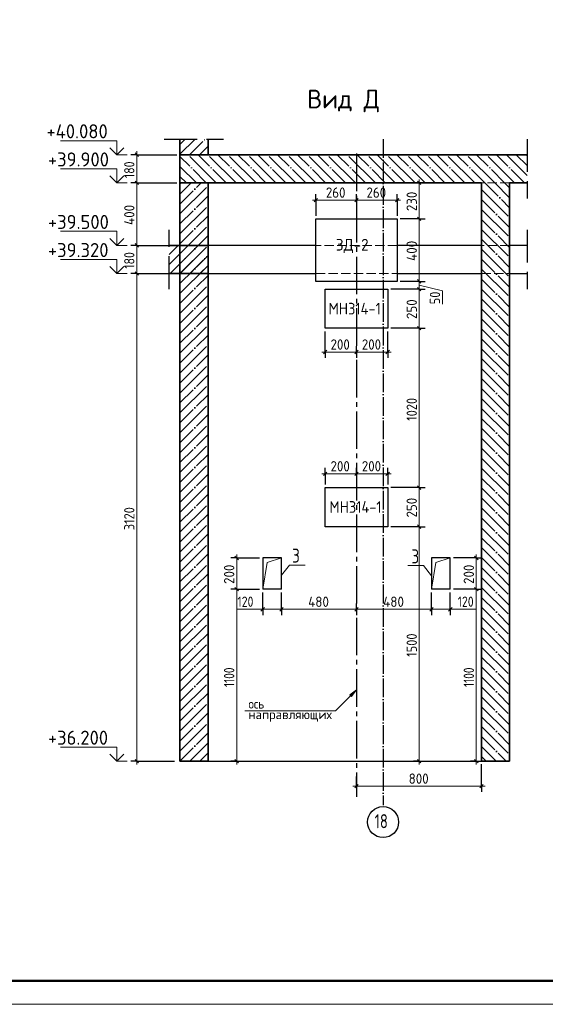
# Model space of a CAD drawing. Header units: millimetres. Extents: x -49773 to 2322955, y -3321 to 58485.
# Tile 376 of 580: x 1417025 to 1428236, y -2714 to 18286. Entities that reach past the tile are written whole.
import ezdxf

# ---------------------------------------------------------------- set-up
doc = ezdxf.new("R2010")
doc.units = ezdxf.units.MM
for name, pattern in [('______11', [500, 400, -50, 0, -50]), ('______2', [270, 200, -70]), ('______4', [900, 700, -200]), ('______5', [1100, 800, -100, 100, -100])]:
    doc.linetypes.add(name, pattern=pattern)
for name, color, linetype, lineweight in [('Standard', 7, 'Continuous', 25), ('Высотная отметки_ общее', 7, 'Continuous', 13), ('Перекрытие (1)', 7, 'Continuous', 35), ('Перекрытие_ общее', 7, 'Continuous', 35), ('Размерная линия_ общее', 7, 'Continuous', 13), ('Стена_ общее', 7, 'Continuous', 35), ('Стена_ Сборный элемент', 7, 'Continuous', 35), ('Текст_ общее', 7, 'Continuous', 13)]:
    doc.layers.add(name, color=color, linetype=linetype, lineweight=lineweight)
doc.layers.add('Осевая линия_ общее', color=7, linetype='______5', lineweight=13, true_color=0xa0a0a0)
doc.styles.add('ISOCPEUR', font='txt')

msp = doc.modelspace()

# ---------------------------------------------------------------- hatches: boundary and pattern name
at = {"layer": 'Осевая линия_ общее', "linetype": 'Continuous', "lineweight": 13, "transparency": 33554687}
msp.add_hatch(color=7, dxfattribs=at).paths.add_polyline_path([(1424067.2, 3889.9), (1424208.6, 3996), (1424102.6, 3854.6)], flags=16)

# ---------------------------------------------------------------- linework, layer by layer
at = {"layer": 'Standard', "color": 7, "linetype": '______4', "lineweight": 25, "transparency": 33554687}
for p, q in [((1420108.6, 15740.1), (1421375.3, 15740.1)), ((1427849.5, 15739.3), (1427849.5, 14472.6)), ((1420216.2, 12539.3), (1420216.2, 13806)), ((1427849.5, 13806), (1427849.5, 12539.3))]:
    msp.add_line(p, q, dxfattribs=at)
at = {"layer": 'Standard', "color": 253, "linetype": '______11', "lineweight": 35, "true_color": 0xababab, "transparency": 33554687}
for p, q in [((1420442, 15627.4), (1420554.7, 15740.1)), ((1420644.8, 15406), (1420979, 15740.1)), ((1420442, 14354.6), (1420893.3, 14806)), ((1420442, 14778.9), (1420469.1, 14806)), ((1426944.6, 14806), (1427475.3, 14275.3)), ((1427368.9, 14806), (1427475.3, 14699.6)), ((1420442, 13930.3), (1421042, 14530.3)), ((1426875.3, 14451.1), (1427475.3, 13851)), ((1420442, 13506.1), (1421042, 14106.1)), ((1426875.3, 14026.8), (1427475.3, 13426.8)), ((1420442, 13081.8), (1421042, 13681.8)), ((1426875.3, 13602.5), (1427475.3, 13002.5)), ((1420442, 12657.5), (1421042, 13257.5)), ((1426875.3, 13178.3), (1427475.3, 12578.3)), ((1420442, 12233.3), (1421042, 12833.3)), ((1426875.3, 12754), (1427475.3, 12154)), ((1420442, 11809), (1421042, 12409)), ((1426875.3, 12329.7), (1427475.3, 11729.7)), ((1420442, 11384.7), (1421042, 11984.8)), ((1426875.3, 11905.5), (1427475.3, 11305.5)), ((1420442, 10960.5), (1421042, 11560.5)), ((1426875.3, 11481.2), (1427475.3, 10881.2)), ((1420442, 10536.2), (1421042, 11136.2)), ((1426875.3, 11056.9), (1427475.3, 10456.9)), ((1420442, 10112), (1421042, 10712)), ((1426875.3, 10632.7), (1427475.3, 10032.7)), ((1420442, 9687.7), (1421042, 10287.7)), ((1426875.3, 10208.4), (1427475.3, 9608.4)), ((1420442, 9263.4), (1421042, 9863.4)), ((1426875.3, 9784.1), (1427475.3, 9184.1)), ((1420442, 8839.2), (1421042, 9439.2)), ((1426875.3, 9359.9), (1427475.3, 8759.9)), ((1420442, 8414.9), (1421042, 9014.9)), ((1426875.3, 8935.6), (1427475.3, 8335.6)), ((1420442, 7990.6), (1421042, 8590.6)), ((1426875.3, 8511.4), (1427475.3, 7911.4)), ((1420442, 7566.4), (1421042, 8166.4)), ((1426875.3, 8087.1), (1427475.3, 7487.1)), ((1420442, 7142.1), (1421042, 7742.1)), ((1426875.3, 7662.8), (1427475.3, 7062.8)), ((1420442, 6717.8), (1421042, 7317.8)), ((1426875.3, 7238.6), (1427475.3, 6638.6)), ((1420442, 6293.6), (1421042, 6893.6)), ((1426875.3, 6814.3), (1427475.3, 6214.3)), ((1420442, 5869.3), (1421042, 6469.3)), ((1426875.3, 6390), (1427475.3, 5790)), ((1420442, 5445.1), (1421042, 6045.1)), ((1426875.3, 5965.8), (1427475.3, 5365.8)), ((1420442, 5020.8), (1421042, 5620.8)), ((1426875.3, 5541.5), (1427475.3, 4941.5)), ((1420442, 4596.5), (1421042, 5196.5)), ((1426875.3, 5117.2), (1427475.3, 4517.2)), ((1420442, 4172.3), (1421042, 4772.3)), ((1426875.3, 4693), (1427475.3, 4093)), ((1420442, 3748), (1421042, 4348)), ((1426875.3, 4268.7), (1427475.3, 3668.7)), ((1420442, 3323.7), (1421042, 3923.7)), ((1426875.3, 3844.5), (1427475.3, 3244.4)), ((1420442, 2899.5), (1421042, 3499.5)), ((1426875.3, 3420.2), (1427475.3, 2820.2)), ((1420442, 2475.2), (1421042, 3075.2)), ((1426875.3, 2995.9), (1427398.6, 2472.6)), ((1420863.7, 2472.6), (1421042, 2650.9)), ((1426875.3, 2571.7), (1426974.3, 2472.6))]:
    msp.add_line(p, q, dxfattribs=at)
at = {"layer": 'Standard', "color": 253, "linetype": '______5', "lineweight": 35, "true_color": 0xababab, "transparency": 33554687}
for p, q in [((1420442, 15415.3), (1420766.8, 15740.1)), ((1420856.9, 15406), (1421042, 15591)), ((1420442, 14566.7), (1420681.2, 14806)), ((1420442, 14142.5), (1421042, 14742.5)), ((1427156.8, 14806), (1427475.3, 14487.4)), ((1426875.3, 14663.2), (1427475.3, 14063.2)), ((1420442, 13718.2), (1421042, 14318.2)), ((1426875.3, 14238.9), (1427475.3, 13638.9)), ((1420442, 13293.9), (1421042, 13893.9)), ((1426875.3, 13814.7), (1427475.3, 13214.7)), ((1420442, 12869.7), (1421042, 13469.7)), ((1426875.3, 13390.4), (1427475.3, 12790.4)), ((1420442, 12445.4), (1421042, 13045.4)), ((1426875.3, 12966.1), (1427475.3, 12366.1)), ((1420442, 12021.1), (1421042, 12621.1)), ((1426875.3, 12541.9), (1427475.3, 11941.9)), ((1420442, 11596.9), (1421042, 12196.9)), ((1426875.3, 12117.6), (1427475.3, 11517.6)), ((1420442, 11172.6), (1421042, 11772.6)), ((1426875.3, 11693.3), (1427475.3, 11093.3)), ((1420442, 10748.4), (1421042, 11348.4)), ((1426875.3, 11269.1), (1427475.3, 10669.1)), ((1420442, 10324.1), (1421042, 10924.1)), ((1426875.3, 10844.8), (1427475.3, 10244.8)), ((1420442, 9899.8), (1421042, 10499.8)), ((1426875.3, 10420.5), (1427475.3, 9820.5)), ((1420442, 9475.6), (1421042, 10075.6)), ((1426875.3, 9996.3), (1427475.3, 9396.3)), ((1420442, 9051.3), (1421042, 9651.3)), ((1426875.3, 9572), (1427475.3, 8972)), ((1420442, 8627), (1421042, 9227)), ((1426875.3, 9147.7), (1427475.3, 8547.7)), ((1420442, 8202.8), (1421042, 8802.8)), ((1426875.3, 8723.5), (1427475.3, 8123.5)), ((1420442, 7778.5), (1421042, 8378.5)), ((1426875.3, 8299.2), (1427475.3, 7699.2)), ((1420442, 7354.2), (1421042, 7954.2)), ((1426875.3, 7875), (1427475.3, 7275)), ((1420442, 6930), (1421042, 7530)), ((1426875.3, 7450.7), (1427475.3, 6850.7)), ((1420442, 6505.7), (1421042, 7105.7)), ((1426875.3, 7026.4), (1427475.3, 6426.4)), ((1420442, 6081.4), (1421042, 6681.4)), ((1426875.3, 6602.2), (1427475.3, 6002.2)), ((1420442, 5657.2), (1421042, 6257.2)), ((1426875.3, 6177.9), (1427475.3, 5577.9)), ((1420442, 5232.9), (1421042, 5832.9)), ((1426875.3, 5753.6), (1427475.3, 5153.6)), ((1420442, 4808.7), (1421042, 5408.6)), ((1426875.3, 5329.4), (1427475.3, 4729.4)), ((1420442, 4384.4), (1421042, 4984.4)), ((1426875.3, 4905.1), (1427475.3, 4305.1)), ((1420442, 3960.1), (1421042, 4560.1)), ((1426875.3, 4480.8), (1427475.3, 3880.8)), ((1420442, 3535.9), (1421042, 4135.9)), ((1426875.3, 4056.6), (1427475.3, 3456.6)), ((1420442, 3111.6), (1421042, 3711.6)), ((1426875.3, 3632.3), (1427475.3, 3032.3)), ((1420442, 2687.3), (1421042, 3287.3)), ((1426875.3, 3208), (1427475.3, 2608)), ((1420651.5, 2472.6), (1421042, 2863.1)), ((1426875.3, 2783.8), (1427186.4, 2472.6))]:
    msp.add_line(p, q, dxfattribs=at)
at = {"layer": 'Standard', "color": 7, "linetype": 'Continuous', "lineweight": 35, "transparency": 33554687}
for p, q in [((1420442, 15740.1), (1420442, 15406)), ((1421042, 15406), (1421042, 15740.1)), ((1420441.9, 15406), (1420441.9, 14806)), ((1427849.5, 15406), (1421042, 15406)), ((1420442, 14806), (1420442, 2472.6)), ((1421042, 2472.6), (1421042, 14806)), ((1421042, 14806), (1426875.3, 14806)), ((1426875.3, 14806), (1426875.3, 2472.6)), ((1427475.3, 2472.6), (1427475.3, 14806)), ((1427475.3, 14806), (1427849.5, 14806)), ((1421042, 13472.6), (1420216.2, 13472.6)), ((1421042, 12872.6), (1421042, 13472.6)), ((1420216.2, 12872.6), (1421042, 12872.6)), ((1420442, 2472.6), (1421042, 2472.6)), ((1426875.3, 2472.6), (1427475.3, 2472.6))]:
    msp.add_line(p, q, dxfattribs=at)
at = {"layer": 'Standard', "color": 253, "linetype": '______11', "lineweight": 13, "true_color": 0xababab, "transparency": 33554687}
for p, q in [((1421004.9, 14806), (1420441.9, 15369)), ((1421429.2, 14806), (1420829.2, 15406)), ((1421853.5, 14806), (1421253.5, 15406)), ((1422277.7, 14806), (1421677.7, 15406)), ((1422702, 14806), (1422102, 15406)), ((1423126.3, 14806), (1422526.3, 15406)), ((1423550.5, 14806), (1422950.5, 15406)), ((1423974.8, 14806), (1423374.8, 15406)), ((1424399, 14806), (1423799.1, 15406)), ((1424823.3, 14806), (1424223.3, 15406)), ((1425247.6, 14806), (1424647.6, 15406)), ((1425671.8, 14806), (1425071.8, 15406)), ((1426096.1, 14806), (1425496.1, 15406)), ((1426520.4, 14806), (1425920.4, 15406)), ((1426944.6, 14806), (1426344.6, 15406)), ((1427368.9, 14806), (1426768.9, 15406)), ((1427793.2, 14806), (1427193.2, 15406)), ((1427849.5, 15173.9), (1427617.4, 15406)), ((1420580.7, 14806), (1420441.9, 14944.7)), ((1420216.2, 13280.3), (1420408.5, 13472.6)), ((1420232.8, 12872.6), (1420832.8, 13472.6)), ((1420657.1, 12872.6), (1421042, 13257.5))]:
    msp.add_line(p, q, dxfattribs=at)
at = {"layer": 'Standard', "color": 253, "linetype": '______5', "lineweight": 13, "true_color": 0xababab, "transparency": 33554687}
for p, q in [((1421217.1, 14806), (1420617.1, 15406)), ((1421641.3, 14806), (1421041.3, 15406)), ((1422065.6, 14806), (1421465.6, 15406)), ((1422489.9, 14806), (1421889.9, 15406)), ((1422914.1, 14806), (1422314.1, 15406)), ((1423338.4, 14806), (1422738.4, 15406)), ((1423762.6, 14806), (1423162.7, 15406)), ((1424186.9, 14806), (1423586.9, 15406)), ((1424611.2, 14806), (1424011.2, 15406)), ((1425035.4, 14806), (1424435.4, 15406)), ((1425459.7, 14806), (1424859.7, 15406)), ((1425884, 14806), (1425284, 15406)), ((1426308.2, 14806), (1425708.2, 15406)), ((1426732.5, 14806), (1426132.5, 15406)), ((1427156.8, 14806), (1426556.8, 15406)), ((1427581, 14806), (1426981, 15406)), ((1427849.5, 14961.7), (1427405.3, 15406)), ((1427849.5, 15386), (1427829.6, 15406)), ((1420792.8, 14806), (1420441.9, 15156.8)), ((1420216.2, 13068.2), (1420620.7, 13472.6)), ((1420444.9, 12872.6), (1421042, 13469.7)), ((1420869.2, 12872.6), (1421042, 13045.4))]:
    msp.add_line(p, q, dxfattribs=at)
at = {"layer": 'Standard', "color": 7, "linetype": 'Continuous', "lineweight": 13, "transparency": 33554687}
msp.add_lwpolyline([(1388498.8, -2713.6), (1447898.8, -2713.6), (1447898.8, 39286.4), (1388498.8, 39286.4), (1388498.8, -2713.6)], close=True, dxfattribs=at)
at = {"layer": 'Standard', "color": 7, "linetype": 'Continuous', "lineweight": 50, "transparency": 33554687}
msp.add_lwpolyline([(1390498.8, 38786.4), (1447398.8, 38786.4), (1447398.8, -2213.6), (1390498.8, -2213.6), (1390498.8, 38786.4)], close=True, dxfattribs=at)
at = {"layer": 'Standard', "color": 7, "linetype": 'Continuous', "lineweight": 13, "transparency": 33554687}
for points in [[(1422208.6, 6139.3), (1422302.9, 6711.7), (1422608.6, 6806)], [(1425808.6, 6139.3), (1425902.9, 6711.7), (1426208.6, 6806)]]:
    msp.add_lwpolyline(points, dxfattribs=at)
at = {"layer": 'Высотная отметки_ общее', "color": 7, "linetype": 'Continuous', "lineweight": 13, "transparency": 33554687}
for p, q in [((1419096.4, 15706), (1417896.4, 15706)), ((1419096.4, 15406), (1418946.4, 15556)), ((1419096.4, 15406), (1419096.4, 15706)), ((1419096.4, 15406), (1419246.4, 15556)), ((1419096.4, 15406), (1419096.4, 15406)), ((1419096.4, 15406), (1419096.4, 15406)), ((1419096.4, 15406), (1419316.9, 15406)), ((1419096.4, 15406), (1419096.4, 15406)), ((1419096.4, 15406), (1419096.4, 15406)), ((1419096.4, 15106), (1417896.4, 15106)), ((1419096.4, 14806), (1418946.4, 14956)), ((1419096.4, 14806), (1419096.4, 15106)), ((1419096.4, 14806), (1419246.4, 14956)), ((1419096.4, 14806), (1419096.4, 14806)), ((1419096.4, 14806), (1419096.4, 14806)), ((1419096.4, 14806), (1419316.9, 14806)), ((1419096.4, 14806), (1419096.4, 14806)), ((1419096.4, 14806), (1419096.4, 14806)), ((1419096.4, 13772.6), (1417896.4, 13772.6)), ((1419096.4, 13472.6), (1419096.4, 13772.6)), ((1419096.4, 13472.6), (1418946.4, 13622.6)), ((1419096.4, 13472.6), (1419246.4, 13622.6)), ((1419096.4, 13472.6), (1419096.4, 13472.6)), ((1419096.4, 13472.6), (1419096.4, 13472.6)), ((1419096.4, 13472.6), (1419316.9, 13472.6)), ((1419096.4, 13472.6), (1419096.4, 13472.6)), ((1419096.4, 13472.6), (1419096.4, 13472.6)), ((1419096.4, 13172.6), (1417896.4, 13172.6)), ((1419096.4, 12872.6), (1418946.4, 13022.6)), ((1419096.4, 12872.6), (1419096.4, 13172.6)), ((1419096.4, 12872.6), (1419246.4, 13022.6)), ((1419096.4, 12872.6), (1419096.4, 12872.6)), ((1419096.4, 12872.6), (1419096.4, 12872.6)), ((1419096.4, 12872.6), (1419316.9, 12872.6)), ((1419096.4, 12872.6), (1419096.4, 12872.6)), ((1419096.4, 12872.6), (1419096.4, 12872.6)), ((1419096.4, 2772.6), (1417896.4, 2772.6)), ((1419096.4, 2472.6), (1419096.4, 2772.6)), ((1419096.4, 2472.6), (1418946.4, 2622.6)), ((1419096.4, 2472.6), (1419246.4, 2622.6)), ((1419096.4, 2472.6), (1419096.4, 2472.6)), ((1419096.4, 2472.6), (1419096.4, 2472.6)), ((1419096.4, 2472.6), (1419316.9, 2472.6)), ((1419096.4, 2472.6), (1419096.4, 2472.6)), ((1419096.4, 2472.6), (1419096.4, 2472.6))]:
    msp.add_line(p, q, dxfattribs=at)
at = {"layer": 'Осевая линия_ общее', "color": 253, "linetype": '______11', "lineweight": -3, "true_color": 0xa0a0a0, "transparency": 33554687}
msp.add_line((1424775.3, 15740.1), (1424775.3, 1536.7), dxfattribs=at)
at = {"layer": 'Осевая линия_ общее', "color": 253, "linetype": '______5', "lineweight": -3, "true_color": 0xa0a0a0, "transparency": 33554687}
msp.add_line((1424208.6, 15431.9), (1424208.6, 1713.6), dxfattribs=at)
at = {"layer": 'Осевая линия_ общее', "color": 7, "linetype": 'Continuous', "lineweight": 13, "transparency": 33554687}
for p, q in [((1424067.2, 3889.9), (1424208.6, 3996)), ((1424208.6, 3996), (1424102.6, 3854.6)), ((1424208.6, 3996), (1424208.6, 3996)), ((1424208.6, 3996), (1424208.6, 3996)), ((1424208.6, 3996), (1424208.6, 3996)), ((1424102.6, 3854.6), (1424067.2, 3889.9)), ((1424084.9, 3872.3), (1424076, 3863.4))]:
    msp.add_line(p, q, dxfattribs=at)
for points in [[(1422608.6, 6435.9), (1422779.5, 6654.3), (1423112.9, 6654.3)], [(1425808.6, 6425.5), (1425637.7, 6643.8), (1425304.4, 6643.8)], [(1424208.6, 3996), (1423760.8, 3548.2), (1421827.5, 3548.2)]]:
    msp.add_lwpolyline(points, dxfattribs=at)
at = {"layer": 'Осевая линия_ общее', "color": 7, "linetype": 'Continuous', "lineweight": 25, "transparency": 33554687}
msp.add_circle((1424775.7, 1172.2), 330.4, dxfattribs=at)
at = {"layer": 'Перекрытие (1)', "color": 7, "linetype": 'Continuous', "lineweight": 13, "transparency": 33554687}
for p, q in [((1421042, 15406), (1420441.9, 15406)), ((1420441.9, 14806), (1421042, 14806))]:
    msp.add_line(p, q, dxfattribs=at)
at = {"layer": 'Перекрытие_ общее', "color": 7, "linetype": 'Continuous', "lineweight": 25, "transparency": 33554687}
for p, q in [((1423342, 13472.6), (1421042, 13472.6)), ((1426875.3, 13472.6), (1425075.3, 13472.6)), ((1427849.5, 13472.6), (1427475.3, 13472.6)), ((1421042, 12872.6), (1423342, 12872.6)), ((1425075.3, 12872.6), (1426875.3, 12872.6)), ((1427475.3, 12872.6), (1427849.5, 12872.6))]:
    msp.add_line(p, q, dxfattribs=at)
at = {"layer": 'Перекрытие_ общее', "color": 253, "linetype": '______2', "lineweight": 18, "true_color": 0xababab, "transparency": 33554687}
for p, q in [((1425075.3, 13472.6), (1423342, 13472.6)), ((1427475.3, 13472.6), (1426875.3, 13472.6)), ((1423342, 12872.6), (1425075.3, 12872.6)), ((1426875.3, 12872.6), (1427475.3, 12872.6))]:
    msp.add_line(p, q, dxfattribs=at)
at = {"layer": 'Размерная линия_ общее', "color": 253, "linetype": 'Continuous', "lineweight": -3, "true_color": 0xa0a0a0, "transparency": 33554687}
for p, q in [((1419522.9, 15406), (1419397.9, 15406)), ((1419522.9, 15406), (1419647.9, 15406)), ((1419522.9, 15406), (1420375.3, 15406)), ((1419522.9, 14806), (1419397.9, 14806)), ((1419522.9, 14806), (1419647.9, 14806)), ((1419522.9, 14806), (1420375.3, 14806)), ((1425546.9, 14806), (1425421.9, 14806)), ((1425546.9, 14806), (1425671.9, 14806)), ((1425546.9, 14806), (1425708.6, 14806)), ((1423342, 14438.6), (1423342, 14563.6)), ((1424208.6, 14438.6), (1424208.6, 14563.6)), ((1425075.3, 14438.6), (1425075.3, 14563.6)), ((1423342, 14438.6), (1423342, 14313.6)), ((1423342, 14438.6), (1423342, 14106)), ((1424208.6, 14438.6), (1424208.6, 14313.6)), ((1424208.6, 14438.6), (1424208.6, 14438.6)), ((1425075.3, 14438.6), (1425075.3, 14313.6)), ((1425075.3, 14438.6), (1425075.3, 14106)), ((1425546.9, 14039.3), (1425421.9, 14039.3)), ((1425546.9, 14039.3), (1425671.9, 14039.3)), ((1419522.9, 13472.6), (1419397.9, 13472.6)), ((1419522.9, 13472.6), (1419647.9, 13472.6)), ((1419522.9, 13472.6), (1420308.4, 13472.6)), ((1419522.9, 12872.6), (1419397.9, 12872.6)), ((1419522.9, 12872.6), (1419647.9, 12872.6)), ((1419522.9, 12872.6), (1420308.4, 12872.6)), ((1425546.9, 12706), (1425421.9, 12706)), ((1425546.9, 12706), (1425671.9, 12706)), ((1425546.9, 12539.3), (1425421.9, 12539.3)), ((1425546.9, 12539.3), (1425671.9, 12539.3)), ((1423542, 11198.8), (1423542, 11639.3)), ((1424875.3, 11198.8), (1424875.3, 11639.3)), ((1425546.9, 11706), (1425421.9, 11706)), ((1425546.9, 11706), (1425671.9, 11706)), ((1423542, 11198.8), (1423542, 11323.8)), ((1423542, 11198.8), (1423542, 11073.8)), ((1424208.6, 11198.8), (1424208.6, 11323.8)), ((1424208.6, 11198.8), (1424208.6, 11205.4)), ((1424208.6, 11198.8), (1424208.6, 11073.8)), ((1424875.3, 11198.8), (1424875.3, 11323.8)), ((1424875.3, 11198.8), (1424875.3, 11073.8)), ((1423542, 8601.9), (1423542, 8726.9)), ((1424208.6, 8601.9), (1424208.6, 8726.9)), ((1424875.3, 8601.9), (1424875.3, 8726.9)), ((1423542, 8601.9), (1423542, 8476.9)), ((1423542, 8601.9), (1423542, 8372.6)), ((1424208.6, 8601.9), (1424208.6, 8476.9)), ((1424208.6, 8601.9), (1424208.6, 8601.9)), ((1424875.3, 8601.9), (1424875.3, 8476.9)), ((1424875.3, 8601.9), (1424875.3, 8372.6)), ((1425546.9, 8306), (1425421.9, 8306)), ((1425546.9, 8306), (1425671.9, 8306)), ((1425546.9, 7472.6), (1425421.9, 7472.6)), ((1425546.9, 7472.6), (1425671.9, 7472.6)), ((1421652.8, 6806), (1421527.9, 6806)), ((1421652.8, 6806), (1421777.8, 6806)), ((1421652.8, 6806), (1422142, 6806)), ((1426764.4, 6806), (1426275.3, 6806)), ((1426764.4, 6806), (1426639.4, 6806)), ((1426764.4, 6806), (1426889.4, 6806)), ((1421652.8, 6139.3), (1421527.9, 6139.3)), ((1421652.8, 6139.3), (1421777.8, 6139.3)), ((1421652.8, 6139.3), (1422142, 6139.3)), ((1426764.4, 6139.3), (1426639.4, 6139.3)), ((1426764.4, 6139.3), (1426889.4, 6139.3)), ((1422208.6, 5712), (1422208.6, 5837)), ((1422208.6, 5712), (1422208.6, 5587)), ((1422608.6, 5712), (1422608.6, 5837)), ((1422608.6, 5712), (1422608.6, 5587)), ((1424208.6, 5712), (1424208.6, 5837)), ((1424208.6, 5712), (1424208.6, 5587)), ((1425808.6, 5712), (1425808.6, 5837)), ((1425808.6, 5712), (1425808.6, 5587)), ((1426208.6, 5712), (1426208.6, 5837)), ((1426208.6, 5712), (1426208.6, 5587)), ((1419522.9, 2472.6), (1419397.9, 2472.6)), ((1419522.9, 2472.6), (1419647.9, 2472.6)), ((1419522.9, 2472.6), (1420326.9, 2472.6)), ((1421652.8, 2472.6), (1421527.9, 2472.6)), ((1421652.8, 2472.6), (1421777.8, 2472.6)), ((1421652.8, 2472.6), (1421655, 2472.6)), ((1425546.9, 2472.6), (1425421.9, 2472.6)), ((1425546.9, 2472.6), (1425534.9, 2472.6)), ((1425546.9, 2472.6), (1425671.9, 2472.6)), ((1426764.4, 2472.6), (1426639.4, 2472.6)), ((1426764.4, 2472.6), (1426762.3, 2472.6)), ((1426764.4, 2472.6), (1426889.4, 2472.6)), ((1426875.3, 1939.6), (1426875.3, 2406)), ((1424208.6, 1939.6), (1424208.6, 2144.1)), ((1424208.6, 1939.6), (1424208.6, 2064.6)), ((1424208.6, 1939.6), (1424208.6, 1814.6)), ((1426875.3, 1939.6), (1426875.3, 2064.6)), ((1426875.3, 1939.6), (1426875.3, 1814.6))]:
    msp.add_line(p, q, dxfattribs=at)
at = {"layer": 'Размерная линия_ общее', "color": 7, "linetype": 'Continuous', "lineweight": 25, "transparency": 33554687}
for p, q in [((1419560.4, 15368.5), (1419485.4, 15443.5)), ((1419560.4, 14768.5), (1419485.4, 14843.5)), ((1425584.4, 14768.5), (1425509.4, 14843.5)), ((1423304.5, 14401.1), (1423379.5, 14476.1)), ((1424171.1, 14401.1), (1424246.1, 14476.1)), ((1425037.8, 14401.1), (1425112.8, 14476.1)), ((1425584.4, 14001.8), (1425509.4, 14076.8)), ((1419560.4, 13435.1), (1419485.4, 13510.1)), ((1419560.4, 12835.1), (1419485.4, 12910.1)), ((1425584.4, 12668.5), (1425509.4, 12743.5)), ((1425584.4, 12501.8), (1425509.4, 12576.8)), ((1425584.4, 11668.5), (1425509.4, 11743.5)), ((1423504.5, 11161.3), (1423579.5, 11236.3)), ((1424171.1, 11161.3), (1424246.1, 11236.3)), ((1424837.8, 11161.3), (1424912.8, 11236.3)), ((1423504.5, 8564.4), (1423579.5, 8639.4)), ((1424171.1, 8564.4), (1424246.1, 8639.4)), ((1424837.8, 8564.4), (1424912.8, 8639.4)), ((1425584.4, 8268.5), (1425509.4, 8343.5)), ((1425584.4, 7435.1), (1425509.4, 7510.1)), ((1421690.3, 6768.5), (1421615.3, 6843.5)), ((1426801.9, 6768.5), (1426726.9, 6843.5)), ((1421690.3, 6101.8), (1421615.3, 6176.8)), ((1426801.9, 6101.8), (1426726.9, 6176.8)), ((1422171.1, 5674.5), (1422246.1, 5749.5)), ((1422571.1, 5674.5), (1422646.1, 5749.5)), ((1424171.1, 5674.5), (1424246.1, 5749.5)), ((1425771.1, 5674.5), (1425846.1, 5749.5)), ((1426171.1, 5674.5), (1426246.1, 5749.5)), ((1419560.4, 2435.1), (1419485.4, 2510.1)), ((1421690.3, 2435.1), (1421615.3, 2510.1)), ((1425584.4, 2435.1), (1425509.4, 2510.1)), ((1426801.9, 2435.1), (1426726.9, 2510.1)), ((1424171.1, 1902.1), (1424246.1, 1977.1)), ((1426837.8, 1902.1), (1426912.8, 1977.1))]:
    msp.add_line(p, q, dxfattribs=at)
at = {"layer": 'Размерная линия_ общее', "color": 7, "linetype": 'Continuous', "lineweight": 13, "transparency": 33554687}
for p, q in [((1419522.9, 15406), (1419522.9, 15481)), ((1419522.9, 14806), (1419522.9, 15406)), ((1419522.9, 13472.6), (1419522.9, 14806)), ((1425546.9, 14806), (1425546.9, 14881)), ((1425546.9, 14039.3), (1425546.9, 14806)), ((1423342, 14438.6), (1423267, 14438.6)), ((1423342, 14438.6), (1424208.6, 14438.6)), ((1424208.6, 14438.6), (1425075.3, 14438.6)), ((1425075.3, 14438.6), (1425150.3, 14438.6)), ((1425546.9, 12706), (1425546.9, 14039.3)), ((1419522.9, 12872.6), (1419522.9, 13472.6)), ((1425546.9, 12539.3), (1425546.9, 12706)), ((1425546.9, 12622.6), (1426042.2, 12502.7)), ((1425546.9, 11706), (1425546.9, 12539.3)), ((1426042.2, 12502.7), (1426042.2, 12216.7)), ((1425546.9, 8306), (1425546.9, 11706)), ((1423542, 11198.8), (1423467, 11198.8)), ((1423542, 11198.8), (1424208.6, 11198.8)), ((1424208.6, 11198.8), (1424875.3, 11198.8)), ((1424875.3, 11198.8), (1424950.3, 11198.8)), ((1423542, 8601.9), (1423467, 8601.9)), ((1423542, 8601.9), (1424208.6, 8601.9)), ((1424208.6, 8601.9), (1424875.3, 8601.9)), ((1424875.3, 8601.9), (1424950.3, 8601.9)), ((1425546.9, 7472.6), (1425546.9, 8306)), ((1421652.8, 6806), (1421652.8, 6881)), ((1421652.8, 6139.3), (1421652.8, 6806)), ((1426764.4, 6806), (1426764.4, 6881)), ((1426764.4, 6139.3), (1426764.4, 6806)), ((1422065, 5712.4), (1421669, 5712.4)), ((1422408.6, 5712), (1422065, 5712.4)), ((1422208.6, 5712), (1422133.6, 5712)), ((1422208.6, 5712), (1422608.6, 5712)), ((1422608.6, 5712), (1424208.6, 5712)), ((1424208.6, 5712), (1425808.6, 5712)), ((1425808.6, 5712), (1426208.6, 5712)), ((1426008.6, 5712), (1426366.6, 5713.6)), ((1426208.6, 5712), (1426283.6, 5712)), ((1426366.6, 5713.6), (1426762.5, 5713.6)), ((1419522.9, 2472.6), (1419522.9, 2397.6)), ((1421652.8, 2472.6), (1421652.8, 2397.6)), ((1425546.9, 2472.6), (1425546.9, 2397.6)), ((1426764.4, 2472.6), (1426764.4, 2397.6)), ((1424208.6, 1939.6), (1424133.6, 1939.6)), ((1424208.6, 1939.6), (1426875.3, 1939.6)), ((1426875.3, 1939.6), (1426950.3, 1939.6))]:
    msp.add_line(p, q, dxfattribs=at)
at = {"layer": 'Размерная линия_ общее', "color": 253, "linetype": 'Continuous', "lineweight": -3, "true_color": 0xa0a0a0, "transparency": 33554687}
for points in [[(1425546.9, 14039.3), (1425529.9, 14039.3), (1425529.9, 14039.3), (1425142, 14039.3)], [(1425546.9, 12706), (1425529.9, 12706), (1425529.9, 12706), (1425529.9, 12706), (1425529.9, 12706), (1425142, 12706)], [(1425546.9, 12539.3), (1425529.9, 12539.3), (1425529.9, 12539.3), (1425529.9, 12539.3), (1425529.9, 12539.3), (1424942, 12539.3)], [(1425546.9, 11706), (1425529.9, 11706), (1425529.9, 11706), (1425529.9, 11706), (1425529.9, 11706), (1425529.9, 11706), (1425529.9, 11706), (1424942, 11706)], [(1425546.9, 8306), (1425529.9, 8306), (1425529.9, 8306), (1425529.9, 8306), (1425529.9, 8306), (1425529.9, 8306), (1425529.9, 8306), (1425529.9, 8306), (1425529.9, 8306), (1424942, 8306)], [(1425546.9, 7472.6), (1425529.9, 7472.6), (1425529.9, 7472.6), (1425529.9, 7472.6), (1425529.9, 7472.6), (1425529.9, 7472.6), (1425529.9, 7472.6), (1425529.9, 7472.6), (1425529.9, 7472.6), (1425529.9, 7472.6), (1425529.9, 7472.6), (1424942, 7472.6)], [(1426764.4, 6139.3), (1426747.4, 6139.3), (1426747.4, 6139.3), (1426275.3, 6139.3)], [(1422208.6, 5712), (1422208.6, 5729.2), (1422208.6, 5729.2), (1422208.6, 5729.3), (1422208.6, 5729.3), (1422208.6, 5729.5), (1422208.6, 5729.5), (1422208.6, 6072.6)], [(1422608.6, 5712), (1422608.6, 5729.1), (1422608.6, 5729.1), (1422608.6, 5729.2), (1422608.6, 5729.2), (1422608.6, 5729.6), (1422608.6, 5729.6), (1422608.6, 6072.6)], [(1425808.6, 5712), (1425808.6, 5730.5), (1425808.6, 5730.5), (1425808.6, 6072.6)], [(1426208.6, 5712), (1426208.6, 5730.6), (1426208.6, 5730.6), (1426208.6, 6072.6)], [(1424208.6, 5712), (1424208.6, 5729.1), (1424208.6, 5729.1), (1424208.6, 5730), (1424208.6, 5730), (1424208.6, 5816.6)]]:
    msp.add_lwpolyline(points, dxfattribs=at)
at = {"layer": 'Размерная линия_ общее', "color": 7, "linetype": 'Continuous', "lineweight": 13, "transparency": 33554687}
for points in [[(1419522.9, 2472.6), (1419522.9, 7331.8), (1419522.9, 7331.8), (1419522.9, 12872.6)], [(1425546.9, 2472.6), (1425546.9, 4752), (1425546.9, 4752), (1425546.9, 5179.7), (1425546.9, 5179.7), (1425546.9, 7472.6)], [(1421652.8, 2472.6), (1421652.8, 4019.2), (1421652.8, 4019.2), (1421652.8, 6139.3)], [(1426764.4, 2472.6), (1426764.4, 4227.7), (1426764.4, 4227.7), (1426764.4, 6139.3)]]:
    msp.add_lwpolyline(points, dxfattribs=at)
at = {"layer": 'Стена_ общее', "color": 7, "linetype": 'Continuous', "lineweight": 35, "transparency": 33554687}
for p, q in [((1420442, 15406), (1421042, 15406)), ((1421042, 14806), (1420442, 14806))]:
    msp.add_line(p, q, dxfattribs=at)
at = {"layer": 'Стена_ общее', "color": 253, "linetype": '______2', "lineweight": 18, "true_color": 0xababab, "transparency": 33554687}
msp.add_line((1427475.3, 14806), (1426875.3, 14806), dxfattribs=at)
msp.add_line((1427475.3, 14806), (1426875.3, 14806), dxfattribs=at)
at = {"layer": 'Стена_ общее', "color": 7, "linetype": 'Continuous', "lineweight": 25, "transparency": 33554687}
for p, q in [((1422208.6, 6806), (1422208.6, 6139.3)), ((1422608.6, 6806), (1422208.6, 6806)), ((1422608.6, 6139.3), (1422608.6, 6806)), ((1425808.6, 6806), (1425808.6, 6139.3)), ((1426208.6, 6806), (1425808.6, 6806)), ((1426208.6, 6139.3), (1426208.6, 6806)), ((1422608.6, 6139.3), (1422208.6, 6139.3)), ((1426208.6, 6139.3), (1425808.6, 6139.3)), ((1421042, 2472.6), (1426875.3, 2472.6))]:
    msp.add_line(p, q, dxfattribs=at)
at = {"layer": 'Стена_ Сборный элемент', "color": 7, "linetype": 'Continuous', "lineweight": 25, "transparency": 33554687}
for p, q in [((1423342, 12706), (1423342, 14039.3)), ((1423342, 14039.3), (1425075.3, 14039.3)), ((1425075.3, 14039.3), (1425075.3, 12706)), ((1425075.3, 12706), (1423342, 12706)), ((1423542, 11706), (1423542, 12539.3)), ((1423542, 12539.3), (1424875.3, 12539.3)), ((1424875.3, 12539.3), (1424875.3, 11706)), ((1424875.3, 11706), (1423542, 11706)), ((1423542, 7472.6), (1423542, 8306)), ((1423542, 8306), (1424875.3, 8306)), ((1424875.3, 8306), (1424875.3, 7472.6)), ((1424875.3, 7472.6), (1423542, 7472.6))]:
    msp.add_line(p, q, dxfattribs=at)

# ---------------------------------------------------------------- texts
at = {"layer": 'Standard', "color": 7, "linetype": 'Continuous', "lineweight": 25, "transparency": 33554687, "attachment_point": 7, "style": 'ISOCPEUR'}
for s, insert, char_height, width in [('\\W0.94;ЗД-2', (1423769, 13309.9), 250, 879.294), ('\\W0.89;МН314-1', (1423612.7, 11998.2), 250, 1335.804), ('\\W0.89;МН314-1', (1423630.6, 7767.8), 250, 1335.804), ('\\W0.78;3', (1422835.6, 6706.3), 300, 326.397), ('\\W0.78;3', (1425381.3, 6690.2), 300, 326.407)]:
    msp.add_mtext(s, dxfattribs=dict(at, insert=insert, char_height=char_height, width=width))
at = {"layer": 'Высотная отметки_ общее', "color": 7, "linetype": 'Continuous', "lineweight": 25, "transparency": 33554687, "char_height": 300, "attachment_point": 7, "style": 'ISOCPEUR'}
for s, insert, width in [('\\W0.96;+40.080', (1417596.4, 15756), 1522.576), ('\\W0.96;+39.900', (1417626.4, 15156), 1492.388), ('\\W0.96;+39.500', (1417626.4, 13822.6), 1492.388), ('\\W0.96;+39.320', (1417626.4, 13222.6), 1492.388), ('\\W0.96;+36.200', (1417626.4, 2822.6), 1492.388)]:
    msp.add_mtext(s, dxfattribs=dict(at, insert=insert, width=width))
at = {"layer": 'Осевая линия_ общее', "color": 7, "linetype": 'Continuous', "lineweight": 25, "transparency": 33554687, "insert": (1424595.7, 1041.7), "char_height": 300, "width": 472.289, "attachment_point": 7, "style": 'ISOCPEUR'}
msp.add_mtext('\\W0.75;18', dxfattribs=at)
at = {"layer": 'Размерная линия_ общее', "color": 7, "linetype": 'Continuous', "lineweight": 25, "transparency": 33554687, "char_height": 220, "attachment_point": 7, "rotation": 90, "style": 'ISOCPEUR'}
for s, insert, width in [('\\W0.83;180', (1419472.9, 14908), 508.571), ('\\W0.91;230', (1425496.9, 14202.6), 561.981), ('\\W0.92;400', (1419472.9, 13908.3), 584.431), ('\\W0.92;400', (1425496.9, 13141.6), 584.431), ('\\W0.83;180', (1419472.9, 12974.6), 508.571), ('\\W0.87;50', (1425992.2, 12216.7), 403.932), ('\\W0.91;250', (1425496.9, 11902.6), 561.981), ('\\W0.87;1020', (1425496.9, 9731), 666.903), ('\\W0.91;250', (1425496.9, 7669.3), 561.988), ('\\W0.87;3120', (1419472.9, 7397.6), 666.903), ('\\W0.91;200', (1421602.8, 6252.6), 561.981), ('\\W0.91;200', (1426714.4, 6252.6), 561.981), ('\\W0.87;1500', (1425496.9, 4697.6), 666.903), ('\\W0.80;1100', (1421602.8, 4053), 615.719), ('\\W0.80;1100', (1426714.4, 4053), 615.719)]:
    msp.add_mtext(s, dxfattribs=dict(at, insert=insert, width=width))
at = {"layer": 'Размерная линия_ общее', "color": 7, "linetype": 'Continuous', "lineweight": 25, "transparency": 33554687, "char_height": 220, "attachment_point": 7, "style": 'ISOCPEUR'}
for s, insert, width in [('\\W0.91;260', (1423555.3, 14488.6), 561.981), ('\\W0.91;260', (1424422, 14488.6), 561.981), ('\\W0.91;200', (1423655.3, 11248.8), 561.981), ('\\W0.91;200', (1424322, 11248.8), 561.981), ('\\W0.91;200', (1423655.3, 8651.9), 561.981), ('\\W0.91;200', (1424322, 8651.9), 561.981), ('\\W0.83;120', (1421669, 5762.4), 508.571), ('\\W0.92;480', (1423177.6, 5762), 584.446), ('\\W0.92;480', (1424777.6, 5762), 584.446), ('\\W0.83;120', (1426366.6, 5763.6), 508.571), ('\\W0.91;800', (1425322, 1989.6), 561.981)]:
    msp.add_mtext(s, dxfattribs=dict(at, insert=insert, width=width))
at = {"layer": 'Стена_ общее', "color": 7, "linetype": 'Continuous', "lineweight": 35, "transparency": 33554687, "insert": (1423157.2, 16311.3), "char_height": 400, "width": 1669.074, "attachment_point": 7, "style": 'ISOCPEUR'}
msp.add_mtext('\\W0.95;Вид Д', dxfattribs=at)
at = {"layer": 'Текст_ общее', "color": 7, "linetype": 'Continuous', "lineweight": 18, "transparency": 33554687, "char_height": 200, "attachment_point": 7, "style": 'ISOCPEUR'}
for s, insert, width in [('\\W0.91;ось', (1421903.6, 3593.8), 490.684), ('\\W0.98;направляющих', (1421903.6, 3313.8), 1906.677)]:
    msp.add_mtext(s, dxfattribs=dict(at, insert=insert, width=width))

doc.saveas('drawing.dxf')
